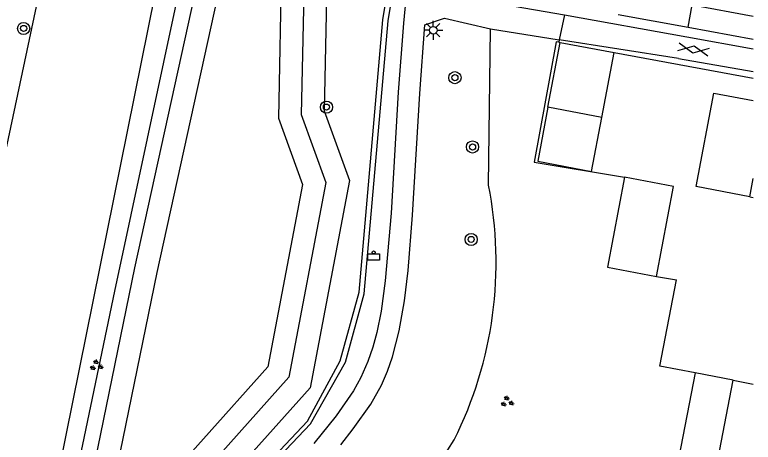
# Model space of a CAD drawing. Extents: x 130998 to 133001, y 398999 to 403002.
# Drawn here: x 132951.43 to 133000, y 399754.23 to 399782.32 of the extents above; entities that cross this region are included whole.
import ezdxf

# ---------------------------------------------------------------- set-up
doc = ezdxf.new("R2010")
doc.units = 0
for name, color, linetype in [('gg-afsc-erfafscheiding', 7, 'Continuous'), ('gg-bbg-bijgebouw', 7, 'Continuous'), ('gg-bbg-gedigitaliseerde bebouwing', 7, 'Continuous'), ('gg-bbg-gedigitaliseerde bijgebouw', 7, 'Continuous'), ('gg-bbg-hoofdgebouw', 7, 'Continuous'), ('gg-bbg-luifel en loopbrug', 7, 'Continuous'), ('gg-knt-BGT kruinlijn', 7, 'Continuous'), ('gg-knt-bovenkant onderkant talud', 7, 'Continuous'), ('gg-knt-verharding', 7, 'Continuous'), ('gt-grn-groengrens', 7, 'Continuous'), ('gt-grn-weggrens', 7, 'Continuous'), ('gt-symb-afvalbak', 7, 'Continuous'), ('gt-symb-boom', 7, 'Continuous'), ('gt-symb-gesloten verharding', 7, 'Continuous'), ('gt-symb-groenvak', 7, 'Continuous'), ('gt-symb-lichtmast', 7, 'Continuous')]:
    doc.layers.add(name, color=color, linetype=linetype)

# ---------------------------------------------------------------- blocks, each defined once
blk = doc.blocks.new('gt0-GESVH1')
at = {"layer": 'gt-symb-gesloten verharding'}
for p, q in [((-0.992, -0.261), (0.008, 0.239)), ((0.008, -0.261), (-0.992, 0.239)), ((0.008, 0.239), (1.008, -0.261)), ((1.008, 0.239), (0.008, -0.261))]:
    blk.add_line(p, q, dxfattribs=at)
blk = doc.blocks.new('gt0-GRVAK')
at = {"layer": 'gt-symb-groenvak'}
for p, q in [((-0.11, 0.189), (-0.228, 0.24)), ((-0.182, 0.153), (0.088, 0.153)), ((-0.091, 0.211), (-0.156, 0.322)), ((-0.047, 0.214), (-0.047, 0.393)), ((-0.004, 0.211), (0.061, 0.322)), ((0.015, 0.189), (0.133, 0.24)), ((0.262, -0.052), (0.197, 0.059)), ((0.305, -0.049), (0.305, 0.13)), ((0.349, -0.052), (0.414, 0.059)), ((-0.245, -0.228), (-0.363, -0.177)), ((-0.318, -0.264), (-0.047, -0.264)), ((-0.226, -0.206), (-0.291, -0.095)), ((-0.183, -0.203), (-0.183, -0.024)), ((-0.139, -0.206), (-0.074, -0.095)), ((-0.12, -0.228), (-0.002, -0.177)), ((0.243, -0.074), (0.125, -0.023)), ((0.17, -0.11), (0.441, -0.11)), ((0.368, -0.074), (0.486, -0.023))]:
    blk.add_line(p, q, dxfattribs=at)
blk = doc.blocks.new('gt0-ABAK')
at = {"layer": 'gt-symb-afvalbak'}
blk.add_lwpolyline([(0.375, -0.5), (-0.375, -0.5), (-0.375, -0.1), (0.375, -0.1)], close=True, dxfattribs=at)
blk.add_circle((0, 0), 0.1, dxfattribs=at)
blk = doc.blocks.new('gt0-LMAST')
at = {"layer": 'gt-symb-lichtmast'}
for p, q in [((-0.005, 0.246), (-0.005, 0.621)), ((-0.182, 0.173), (-0.447, 0.438)), ((0.172, 0.173), (0.437, 0.438)), ((-0.255, -0.004), (-0.63, -0.004)), ((-0.182, -0.181), (-0.447, -0.446)), ((-0.005, -0.254), (-0.005, -0.629)), ((0.437, -0.446), (0.172, -0.181)), ((0.245, -0.004), (0.62, -0.004))]:
    blk.add_line(p, q, dxfattribs=at)
blk.add_circle((-0.005, -0.004), 0.25, dxfattribs=at)
blk = doc.blocks.new('gt0-BOOM')
at = {"layer": 'gt-symb-boom'}
for radius in [0.4, 0.2]:
    blk.add_circle((0, 0), radius, dxfattribs=at)

msp = doc.modelspace()

# ---------------------------------------------------------------- linework, layer by layer
at = {"layer": 'gg-afsc-erfafscheiding'}
for p, q in [((132987.204, 399780.517), (132987.31, 399780.497)), ((132990.851, 399779.841), (133000, 399778.146)), ((132993.632, 399765.123), (132994.951, 399764.895))]:
    msp.add_line(p, q, dxfattribs=at)
for points in [[(132987.204, 399780.517), (132987.045, 399780.546), (132985.602, 399772.622), (132991.539, 399771.653)], [(132996.172, 399758.784), (132993.859, 399759.23), (132994.951, 399764.895)]]:
    msp.add_lwpolyline(points, dxfattribs=at)
at = {"layer": 'gg-bbg-bijgebouw'}
for points in [[(132991.539, 399771.653), (132990.409, 399765.739), (132993.632, 399765.123)], [(132993.632, 399765.123), (132994.761, 399771.038), (132991.539, 399771.653)]]:
    msp.add_lwpolyline(points, dxfattribs=at)
at = {"layer": 'gg-bbg-gedigitaliseerde bebouwing'}
for q in [(133000, 399771.557), (133000, 399770.318)]:
    msp.add_line((132999.785, 399770.357), q, dxfattribs=at)
at = {"layer": 'gg-bbg-gedigitaliseerde bijgebouw'}
for p, q in [((132990.038, 399775.565), (132986.5, 399776.238)), ((132996.172, 399758.784), (132995.102, 399753.237)), ((132998.675, 399758.302), (132996.172, 399758.784)), ((132997.606, 399752.754), (132998.675, 399758.302))]:
    msp.add_line(p, q, dxfattribs=at)
msp.add_lwpolyline([(132986.5, 399776.238), (132985.828, 399772.701), (132989.365, 399772.028), (132990.038, 399775.565)], dxfattribs=at)
at = {"layer": 'gg-bbg-hoofdgebouw'}
msp.add_line((132991.12, 399782.332), (132995.714, 399781.495), dxfattribs=at)
msp.add_lwpolyline([(132995.714, 399781.495), (132995.981, 399782.961), (133000, 399782.23)], dxfattribs=at)
at = {"layer": 'gg-bbg-luifel en loopbrug'}
for p, q in [((132986.5, 399776.238), (132987.31, 399780.497)), ((132987.31, 399780.497), (132990.851, 399779.841)), ((132990.038, 399775.565), (132990.851, 399779.841)), ((132998.675, 399758.302), (133000, 399758.046))]:
    msp.add_line(p, q, dxfattribs=at)
msp.add_lwpolyline([(132999.785, 399770.357), (132996.247, 399771.03), (132997.415, 399777.169), (133000, 399776.678)], dxfattribs=at)
at = {"layer": 'gg-knt-BGT kruinlijn'}
msp.add_lwpolyline([(132916.183, 399574.636), (132918.265, 399583.949), (132945.303, 399707.72), (132960.67, 399783.675), (132976.989, 399855.274), (132979.816, 399867.561)], dxfattribs=at)
at = {"layer": 'gg-knt-bovenkant onderkant talud'}
for p, q in [((132982.595, 399771.128), (132982.721, 399781.389)), ((132976.921, 399749.034), (132980.333, 399754.389))]:
    msp.add_line(p, q, dxfattribs=at)
for points in [[(132918.836, 399574.129), (132925.748, 399602.141), (132936.378, 399650.351), (132948.852, 399714.662), (132959.327, 399765.694), (132988.866, 399899.972), (133000, 399946.275)], [(132971.883, 399869.031), (132960.811, 399820.474), (132945.765, 399749.605), (132906.269, 399569.378)]]:
    msp.add_lwpolyline(points, dxfattribs=at)
msp.add_arc((132957.052, 399766.057), 26.041, 333.3801, 11.228, dxfattribs=at)
at = {"layer": 'gg-knt-verharding'}
for p, q in [((132987.579, 399782.304), (132995.63, 399780.87)), ((132982.721, 399781.389), (132987.234, 399780.678)), ((132995.09, 399779.44), (132987.234, 399780.678)), ((132995.63, 399780.87), (133000, 399780.078)), ((132995.09, 399779.44), (133000, 399778.586))]:
    msp.add_line(p, q, dxfattribs=at)
for points in [[(132999.078, 399815.986), (132993.617, 399821.908), (132992.943, 399822.035), (132992.032, 399821.954), (132990.599, 399820.959), (132990.024, 399820.479), (132987.831, 399818.426), (132986.411, 399817.243), (132985.51, 399816.3), (132984.959, 399815.463), (132984.522, 399814.555), (132984.15, 399813.486), (132983.884, 399812.522), (132983.147, 399809.4), (132982.724, 399807.284), (132981.748, 399801.942), (132980.065, 399793.271), (132978.652, 399784.628), (132979.247, 399784.035), (132980.337, 399783.593), (132987.579, 399782.304)], [(132977.361, 399785.664), (132976.991, 399781.766), (132976.648, 399777.229), (132976.179, 399769.289), (132975.794, 399764.831), (132975.52, 399762.85), (132975.234, 399761.443), (132974.973, 399760.472), (132974.65, 399759.524), (132974.19, 399758.481), (132973.703, 399757.61), (132972.561, 399755.963), (132971.106, 399754.139)], [(132972.872, 399754.066), (132973.696, 399755.097), (132974.849, 399756.737), (132975.545, 399757.974), (132975.946, 399758.889), (132976.279, 399759.834), (132976.724, 399761.542), (132977.067, 399763.515), (132977.297, 399765.502), (132977.598, 399769.141), (132978.07, 399777.137), (132978.411, 399781.656), (132979.697, 399782.106), (132982.721, 399781.389)]]:
    msp.add_lwpolyline(points, dxfattribs=at)
at = {"layer": 'gt-grn-groengrens'}
for p, q in [((132995.714, 399781.495), (133000, 399780.712)), ((132987.234, 399780.678), (132987.204, 399780.517))]:
    msp.add_line(p, q, dxfattribs=at)
for points in [[(132999.552, 399657.607), (132956.051, 399665.537), (132938.608, 399571.998), (132920.674, 399575.315), (132927.209, 399601.8), (132937.847, 399650.047), (132950.323, 399714.368), (132960.794, 399765.382), (132990.328, 399899.635), (133000, 399939.78)], [(132981.325, 399870.514), (132968.735, 399814.336), (132957.99, 399764.152), (132951.789, 399734.458), (132938.92, 399671.971), (132932.576, 399642.399), (132918.846, 399580.545), (132915.854, 399567.248)], [(132988.059, 399822.2), (132979.416, 399822.611), (132975.751, 399812.992), (132970.642, 399793.984), (132968.98, 399785.884), (132968.768, 399775.514), (132970.348, 399771.17), (132968.066, 399759.187), (132959.613, 399749.728), (132955.187, 399737.082), (132953.795, 399721.315), (132957.622, 399721.617), (132958.093, 399720.453), (132958.62, 399719.453), (132959.506, 399718.014), (132960.723, 399716.314), (132961.753, 399715.023), (132964.049, 399712.446)], [(132986.498, 399820.772), (132980.43, 399821.061), (132977.18, 399812.53), (132972.102, 399793.639), (132970.477, 399785.717), (132970.274, 399775.764), (132971.899, 399771.295), (132969.461, 399758.498), (132960.93, 399748.951), (132956.664, 399736.763), (132955.446, 399722.95), (132958.713, 399723.208)], [(132984.807, 399819.351), (132981.445, 399819.511), (132978.609, 399812.067), (132973.562, 399793.293), (132971.974, 399785.549), (132971.779, 399776.013), (132973.45, 399771.42), (132970.857, 399757.808), (132962.247, 399748.174), (132958.142, 399736.444), (132957.686, 399731.276), (132958.66, 399735.737)], [(132967.062, 399751.781), (132970.694, 399755.618), (132972.839, 399759.584), (132974.076, 399764.079), (132975.637, 399781.985), (132978.459, 399799.205), (132980.986, 399810.76)], [(132967.244, 399751.609), (132970.876, 399755.446), (132973.177, 399759.491), (132974.413, 399763.986), (132975.982, 399781.929), (132978.804, 399799.148), (132981.327, 399810.683)]]:
    msp.add_lwpolyline(points, dxfattribs=at)
at = {"layer": 'gt-grn-weggrens'}
msp.add_line((132987.579, 399782.304), (132987.234, 399780.678), dxfattribs=at)

# ---------------------------------------------------------------- block references
at = {"layer": 'gt-symb-afvalbak'}
msp.add_blockref('gt0-ABAK', (132975.035, 399766.7), dxfattribs=at)
at = {"layer": 'gt-symb-boom'}
msp.add_blockref('gt0-BOOM', (132952.015, 399781.42), dxfattribs=at)
at = {"layer": 'gt-symb-boom', "rotation": -98.91603673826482}
for p in [(132980.381, 399778.185), (132971.93, 399776.25), (132981.54, 399773.631), (132981.448, 399767.552)]:
    msp.add_blockref('gt0-BOOM', p, dxfattribs=at)
at = {"layer": 'gt-symb-gesloten verharding', "rotation": -10.074332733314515}
msp.add_blockref('gt0-GESVH1', (132996.063, 399780.046), dxfattribs=at)
at = {"layer": 'gt-symb-groenvak'}
for p, rotation in [((132956.788, 399759.263), -10.30997039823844), ((132983.8, 399756.88), -10.309970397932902)]:
    msp.add_blockref('gt0-GRVAK', p, dxfattribs=dict(at, rotation=rotation))
at = {"layer": 'gt-symb-lichtmast'}
msp.add_blockref('gt0-LMAST', (132978.959, 399781.307), dxfattribs=at)

doc.saveas('drawing.dxf')
